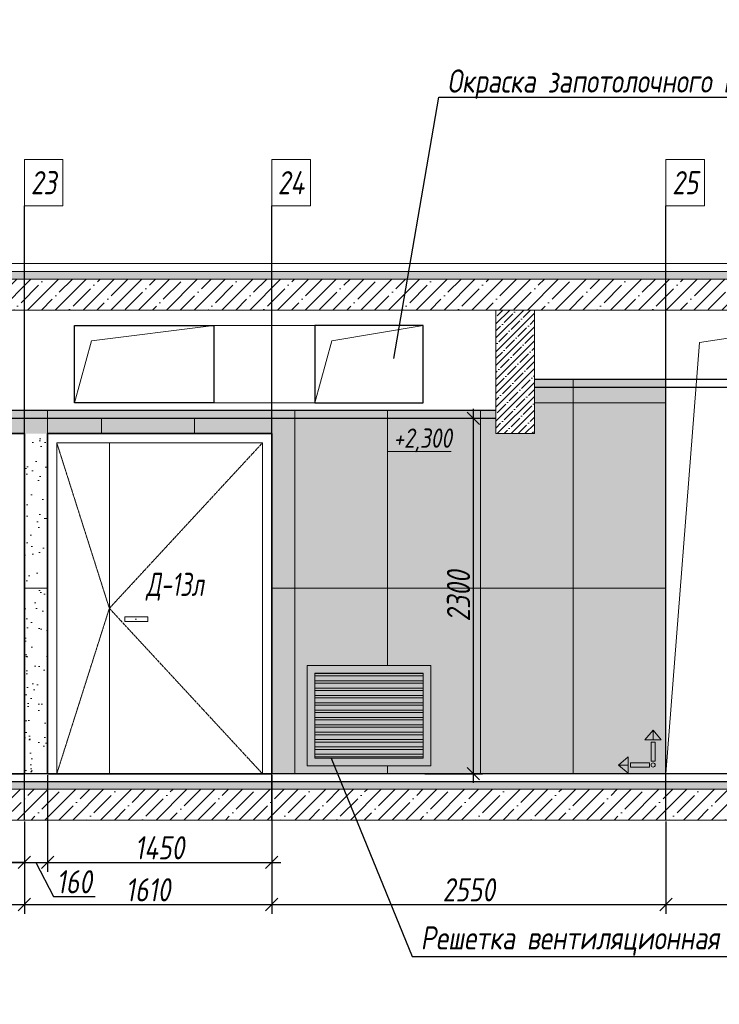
# Model space of a CAD drawing. Header units: millimetres. Extents: x -84210938 to 7466299, y -86687 to 22081.
# Tile 297 of 308: x 214980 to 219506, y 7072 to 13442. Entities that reach past the tile are written whole.
import ezdxf
from ezdxf import colors
from ezdxf.entities.mleader import LeaderData, LeaderLine
from ezdxf.math import Vec2, Vec3

# ---------------------------------------------------------------- set-up
doc = ezdxf.new("R2010")
doc.units = ezdxf.units.MM
for name, pattern in [('( Hidden )', [0.375, 0.25, -0.125]), ('DASHDOT', [25.4, 12.7, -6.35, 0, -6.35]), ('DASHED', [0.75, 0.5, -0.25])]:
    doc.linetypes.add(name, pattern=pattern)
doc.layers.get('Defpoints').update_dxf_attribs({"color": 31})
for name, color, linetype, lineweight in [('A-DETL-GENF', 7, 'Continuous', 5), ('dim_pot', 183, 'Continuous', 9), ('engineering', 20, 'Continuous', 13), ('meb', 26, 'Continuous', 15), ('Двери', 7, 'Continuous', 5), ('Отделка стен', 253, 'Continuous', 0)]:
    doc.layers.add(name, color=color, linetype=linetype, lineweight=lineweight)
for name, color, linetype, lineweight, true_color in [('dim_obm', 7, 'Continuous', 9, 0x005700), ('dim_razv', 7, 'DASHDOT', 9, 0x285228), ('pol', 7, 'Continuous', 15, 0x55666d)]:
    doc.layers.add(name, color=color, linetype=linetype, lineweight=lineweight, true_color=true_color)
doc.styles.add('fl_iso paper', font='isocpeur.ttf', dxfattribs={"width": 0.8, "oblique": 10})
doc.styles.add('In tre', font='isocpeur.ttf', dxfattribs={"width": 0.8, "oblique": 10})
doc.dimstyles.new('In tre 1_50', dxfattribs={"dimtxt": 150, "dimasz": 80, "dimexe": 60, "dimexo": 10, "dimgap": 20, "dimtad": 1, "dimdec": 0, "dimrnd": 5, "dimzin": 0, "dimdsep": 46, "dimtxsty": 'fl_iso paper', "dimblk": 'OBLIQUE', "dimcen": 0, "dimdle": 60, "dimadec": 0, "dimazin": 0, "dimtfac": 1, "dimtdec": 0, "dimtofl": 0, "dimtmove": 1, "dimatfit": 1, "dimfxl": 40, "dimtolj": 1, "dimtzin": 0, "dimarcsym": 1})

# ---------------------------------------------------------------- blocks, each defined once
blk = doc.blocks.new('_Oblique')
at = {"color": 0, "linetype": 'ByBlock', "lineweight": -2}
blk.add_line((-0.5, -0.5), (0.5, 0.5), dxfattribs=at)
blk = doc.blocks.new('*D200')
at = {"layer": 'Defpoints', "color": 0, "linetype": 'ByBlock', "transparency": 16777216}
for p in [(212460.3, 8264), (215010.3, 8264), (215010.3, 7717.8)]:
    blk.add_point(p, dxfattribs=at)
at = {"layer": 'dim_razv', "color": 0, "linetype": 'ByBlock', "lineweight": -2, "transparency": 16777216}
for p, q in [((212460.3, 8254), (212460.3, 7657.8)), ((215010.3, 8254), (215010.3, 7657.8)), ((212400.3, 7717.8), (215070.3, 7717.8))]:
    blk.add_line(p, q, dxfattribs=at)
at = {"layer": 'dim_razv', "color": 0, "linetype": 'ByBlock', "lineweight": -2, "transparency": 16777216, "xscale": 80, "yscale": 80, "zscale": 80, "rotation": 180}
blk.add_blockref('_Oblique', (212460.3, 7717.8), dxfattribs=at)
at = {"layer": 'dim_razv', "color": 0, "linetype": 'ByBlock', "lineweight": -2, "transparency": 16777216, "xscale": 80, "yscale": 80, "zscale": 80}
blk.add_blockref('_Oblique', (215010.3, 7717.8), dxfattribs=at)
at = {"layer": 'dim_razv', "color": 0, "linetype": 'ByBlock', "transparency": 16777216, "insert": (213735.3, 7812.8), "char_height": 150, "attachment_point": 5, "style": 'fl_iso paper'}
blk.add_mtext('\\A1;2550', dxfattribs=at)
blk = doc.blocks.new('*D202')
at = {"layer": 'Defpoints', "color": 0, "linetype": 'ByBlock', "transparency": 16777216}
for p in [(215010.3, 8264), (216610.3, 8264), (216610.3, 7717.8)]:
    blk.add_point(p, dxfattribs=at)
at = {"layer": 'dim_razv', "color": 0, "linetype": 'ByBlock', "lineweight": -2, "transparency": 16777216}
for p, q in [((215010.3, 8254), (215010.3, 7657.8)), ((216610.3, 8254), (216610.3, 7657.8)), ((214950.3, 7717.8), (216670.3, 7717.8))]:
    blk.add_line(p, q, dxfattribs=at)
at = {"layer": 'dim_razv', "color": 0, "linetype": 'ByBlock', "lineweight": -2, "transparency": 16777216, "xscale": 80, "yscale": 80, "zscale": 80, "rotation": 180}
blk.add_blockref('_Oblique', (215010.3, 7717.8), dxfattribs=at)
at = {"layer": 'dim_razv', "color": 0, "linetype": 'ByBlock', "lineweight": -2, "transparency": 16777216, "xscale": 80, "yscale": 80, "zscale": 80}
blk.add_blockref('_Oblique', (216610.3, 7717.8), dxfattribs=at)
at = {"layer": 'dim_razv', "color": 0, "linetype": 'ByBlock', "transparency": 16777216, "insert": (215810.3, 7812.8), "char_height": 150, "attachment_point": 5, "style": 'fl_iso paper'}
blk.add_mtext('\\A1;1610', dxfattribs=at)
blk = doc.blocks.new('*D203')
at = {"layer": 'Defpoints', "color": 0, "linetype": 'ByBlock', "transparency": 16777216}
for p in [(216610.3, 8264), (219160.3, 8264), (219160.3, 7717.8)]:
    blk.add_point(p, dxfattribs=at)
at = {"layer": 'dim_razv', "color": 0, "linetype": 'ByBlock', "lineweight": -2, "transparency": 16777216}
for p, q in [((216610.3, 8254), (216610.3, 7657.8)), ((219160.3, 8254), (219160.3, 7657.8)), ((216550.3, 7717.8), (219220.3, 7717.8))]:
    blk.add_line(p, q, dxfattribs=at)
at = {"layer": 'dim_razv', "color": 0, "linetype": 'ByBlock', "lineweight": -2, "transparency": 16777216, "xscale": 80, "yscale": 80, "zscale": 80, "rotation": 180}
blk.add_blockref('_Oblique', (216610.3, 7717.8), dxfattribs=at)
at = {"layer": 'dim_razv', "color": 0, "linetype": 'ByBlock', "lineweight": -2, "transparency": 16777216, "xscale": 80, "yscale": 80, "zscale": 80}
blk.add_blockref('_Oblique', (219160.3, 7717.8), dxfattribs=at)
at = {"layer": 'dim_razv', "color": 0, "linetype": 'ByBlock', "transparency": 16777216, "insert": (217885.3, 7812.8), "char_height": 150, "attachment_point": 5, "style": 'fl_iso paper'}
blk.add_mtext('\\A1;2550', dxfattribs=at)
blk = doc.blocks.new('*D204')
at = {"layer": 'Defpoints', "color": 0, "linetype": 'ByBlock', "transparency": 16777216}
for p in [(219160.3, 8264), (220760.3, 8264), (220760.3, 7717.8)]:
    blk.add_point(p, dxfattribs=at)
at = {"layer": 'dim_razv', "color": 0, "linetype": 'ByBlock', "lineweight": -2, "transparency": 16777216}
for p, q in [((219160.3, 8254), (219160.3, 7657.8)), ((220760.3, 8254), (220760.3, 7657.8)), ((219100.3, 7717.8), (220820.3, 7717.8))]:
    blk.add_line(p, q, dxfattribs=at)
at = {"layer": 'dim_razv', "color": 0, "linetype": 'ByBlock', "lineweight": -2, "transparency": 16777216, "xscale": 80, "yscale": 80, "zscale": 80, "rotation": 180}
blk.add_blockref('_Oblique', (219160.3, 7717.8), dxfattribs=at)
at = {"layer": 'dim_razv', "color": 0, "linetype": 'ByBlock', "lineweight": -2, "transparency": 16777216, "xscale": 80, "yscale": 80, "zscale": 80}
blk.add_blockref('_Oblique', (220760.3, 7717.8), dxfattribs=at)
at = {"layer": 'dim_razv', "color": 0, "linetype": 'ByBlock', "transparency": 16777216, "insert": (219960.3, 7812.8), "char_height": 150, "attachment_point": 5, "style": 'fl_iso paper'}
blk.add_mtext('\\A1;1610', dxfattribs=at)
blk = doc.blocks.new('*D205')
at = {"layer": 'Defpoints', "color": 0, "linetype": 'ByBlock', "transparency": 16777216}
for p in [(217590.3, 10864), (217590.3, 8564), (217913.6, 8564)]:
    blk.add_point(p, dxfattribs=at)
at = {"layer": 'dim_razv', "color": 0, "linetype": 'ByBlock', "lineweight": -2, "transparency": 16777216}
for p, q in [((217913.6, 10924), (217913.6, 8504)), ((217600.3, 10864), (217973.6, 10864)), ((217600.3, 8564), (217973.6, 8564))]:
    blk.add_line(p, q, dxfattribs=at)
at = {"layer": 'dim_razv', "color": 0, "linetype": 'ByBlock', "lineweight": -2, "transparency": 16777216, "xscale": 80, "yscale": 80, "zscale": 80}
for p, rotation in [((217913.6, 10864), 90), ((217913.6, 8564), 270)]:
    blk.add_blockref('_Oblique', p, dxfattribs=dict(at, rotation=rotation))
at = {"layer": 'dim_razv', "color": 0, "linetype": 'ByBlock', "transparency": 16777216, "insert": (217818.6, 9714), "char_height": 150, "attachment_point": 5, "rotation": 90, "style": 'fl_iso paper'}
blk.add_mtext('\\A1;2300', dxfattribs=at)
blk = doc.blocks.new('*D231')
at = {"layer": 'Defpoints', "color": 0, "linetype": 'ByBlock', "transparency": 16777216}
for p in [(213560.3, 8564), (215010.3, 8264), (215010.3, 7989.8)]:
    blk.add_point(p, dxfattribs=at)
at = {"layer": 'dim_razv', "color": 0, "linetype": 'ByBlock', "lineweight": -2, "transparency": 16777216}
for p, q in [((213560.3, 8554), (213560.3, 7929.8)), ((215010.3, 8254), (215010.3, 7929.8)), ((213500.3, 7989.8), (215070.3, 7989.8))]:
    blk.add_line(p, q, dxfattribs=at)
at = {"layer": 'dim_razv', "color": 0, "linetype": 'ByBlock', "lineweight": -2, "transparency": 16777216, "xscale": 80, "yscale": 80, "zscale": 80, "rotation": 180}
blk.add_blockref('_Oblique', (213560.3, 7989.8), dxfattribs=at)
at = {"layer": 'dim_razv', "color": 0, "linetype": 'ByBlock', "lineweight": -2, "transparency": 16777216, "xscale": 80, "yscale": 80, "zscale": 80}
blk.add_blockref('_Oblique', (215010.3, 7989.8), dxfattribs=at)
at = {"layer": 'dim_razv', "color": 0, "linetype": 'ByBlock', "transparency": 16777216, "insert": (214285.3, 8084.8), "char_height": 150, "attachment_point": 5, "style": 'fl_iso paper'}
blk.add_mtext('\\A1;1450', dxfattribs=at)
blk = doc.blocks.new('*D232')
at = {"layer": 'Defpoints', "color": 0, "linetype": 'ByBlock', "transparency": 16777216}
for p in [(215160.3, 8564), (216610.3, 8564), (216610.3, 7989.8)]:
    blk.add_point(p, dxfattribs=at)
at = {"layer": 'dim_razv', "color": 0, "linetype": 'ByBlock', "lineweight": -2, "transparency": 16777216}
for p, q in [((215160.3, 8554), (215160.3, 7929.8)), ((216610.3, 8554), (216610.3, 7929.8)), ((215100.3, 7989.8), (216670.3, 7989.8))]:
    blk.add_line(p, q, dxfattribs=at)
at = {"layer": 'dim_razv', "color": 0, "linetype": 'ByBlock', "lineweight": -2, "transparency": 16777216, "xscale": 80, "yscale": 80, "zscale": 80, "rotation": 180}
blk.add_blockref('_Oblique', (215160.3, 7989.8), dxfattribs=at)
at = {"layer": 'dim_razv', "color": 0, "linetype": 'ByBlock', "lineweight": -2, "transparency": 16777216, "xscale": 80, "yscale": 80, "zscale": 80}
blk.add_blockref('_Oblique', (216610.3, 7989.8), dxfattribs=at)
at = {"layer": 'dim_razv', "color": 0, "linetype": 'ByBlock', "transparency": 16777216, "insert": (215885.3, 8084.8), "char_height": 150, "attachment_point": 5, "style": 'fl_iso paper'}
blk.add_mtext('\\A1;1450', dxfattribs=at)
blk = doc.blocks.new('1')
at = {"layer": 'pol', "linetype": 'ByBlock'}
h = blk.add_hatch(color=1, dxfattribs=at)
h.paths.add_polyline_path([(35776.4, 73135.4), (35803.1, 73135.4), (35803.1, 73259), (35776.4, 73259)])
h.paths.add_polyline_path([(35789.8, 73274.6), (35843.2, 73274.6), (35789.8, 73338.2)])
h.paths.add_polyline_path([(35789.8, 73274.6), (35736.3, 73274.6), (35789.8, 73338.2)])
edge = h.paths.add_edge_path()
edge.add_arc((35789.8, 73110.5), 13.4, 0, 360)
h = blk.add_hatch(color=1, dxfattribs=at)
h.paths.add_polyline_path([(35813.3, 73097.1), (35813.3, 73123.9), (35936.9, 73123.9), (35936.9, 73097.1)])
h.paths.add_polyline_path([(35952.5, 73110.5), (35952.5, 73164), (36016.1, 73110.5)])
h.paths.add_polyline_path([(35952.5, 73110.5), (35952.5, 73057), (36016.1, 73110.5)])
at = {"layer": 'pol', "color": 1, "linetype": 'ByBlock'}
for points in [[(35789.8, 73274.6), (35736.3, 73274.6), (35789.8, 73338.2), (35789.8, 73274.6)], [(35789.8, 73274.6), (35843.2, 73274.6), (35789.8, 73338.2), (35789.8, 73274.6)], [(35952.5, 73110.5), (35952.5, 73164), (36016.1, 73110.5), (35952.5, 73110.5)], [(35952.5, 73110.5), (35952.5, 73057), (36016.1, 73110.5), (35952.5, 73110.5)]]:
    blk.add_lwpolyline(points, dxfattribs=at)
for points in [[(35776.4, 73135.4), (35803.1, 73135.4), (35803.1, 73259), (35776.4, 73259)], [(35813.3, 73097.1), (35813.3, 73123.9), (35936.9, 73123.9), (35936.9, 73097.1)]]:
    blk.add_lwpolyline(points, close=True, dxfattribs=at)
blk.add_circle((35789.8, 73110.5), 13.4, dxfattribs=at)
blk = doc.blocks.new('*D755')
at = {"layer": 'Defpoints', "color": 0, "linetype": 'ByBlock', "transparency": 16777216}
for p in [(215160.3, 8564), (215010.3, 8264), (215160.3, 7989.8)]:
    blk.add_point(p, dxfattribs=at)
at = {"layer": 'dim_razv', "color": 0, "linetype": 'ByBlock', "lineweight": -2, "transparency": 16777216}
for p, q in [((215160.3, 8554), (215160.3, 7929.8)), ((215010.3, 8254), (215010.3, 7929.8)), ((215010.3, 7989.8), (214930.3, 7989.8)), ((215010.3, 7989.8), (215160.3, 7989.8)), ((215085.3, 7989.8), (215197.9, 7769.8)), ((215160.3, 7989.8), (215240.3, 7989.8)), ((215197.9, 7769.8), (215468.4, 7769.8))]:
    blk.add_line(p, q, dxfattribs=at)
at = {"layer": 'dim_razv', "color": 0, "linetype": 'ByBlock', "lineweight": -2, "transparency": 16777216, "xscale": 80, "yscale": 80, "zscale": 80}
blk.add_blockref('_Oblique', (215010.3, 7989.8), dxfattribs=at)
at = {"layer": 'dim_razv', "color": 0, "linetype": 'ByBlock', "lineweight": -2, "transparency": 16777216, "xscale": 80, "yscale": 80, "zscale": 80, "rotation": 180}
blk.add_blockref('_Oblique', (215160.3, 7989.8), dxfattribs=at)
at = {"layer": 'dim_razv', "color": 0, "linetype": 'ByBlock', "transparency": 16777216, "insert": (215333.2, 7864.8), "char_height": 150, "attachment_point": 5, "style": 'fl_iso paper'}
blk.add_mtext('\\A1;160', dxfattribs=at)

msp = doc.modelspace()

# ---------------------------------------------------------------- hatches: boundary and pattern name
at = {"layer": 'A-DETL-GENF'}
h = msp.add_hatch(dxfattribs=at)
h.set_pattern_fill('ANSI35', color=256, scale=10, style=0)
h.set_pattern_definition([(45, (91577.51, 722.8), (-44.90128, 44.90128), []), (45, (91622.41, 722.8), (-44.90128, 44.90128), [79.375, -15.875, 0, -15.875])])
h.paths.add_polyline_path([(221590.7, 8464), (221590.7, 8514), (211651.7, 8514), (211651.7, 8464)])
h.paths.add_polyline_path([(221590.7, 11764), (221590.7, 11814), (211651.7, 11814), (211651.7, 11764)])
h = msp.add_hatch(dxfattribs=at)
h.set_pattern_fill('ANSI35', color=256, scale=20, style=0)
h.set_pattern_definition([(45, (91577.51, 722.8), (-89.80256, 89.80256), []), (45, (91667.31, 722.8), (-89.80256, 89.80256), [158.75, -31.75, 0, -31.75])])
h.paths.add_polyline_path([(221640.7, 11564), (221640.7, 11764), (211601.7, 11764), (211601.7, 11564)])
h.paths.add_polyline_path([(211601.7, 8464), (211601.7, 8264), (221640.7, 8264), (221640.7, 8464)])
h = msp.add_hatch(dxfattribs=at)
h.set_pattern_fill('ANSI35', color=256, scale=10, style=0)
h.set_pattern_definition([(45, (64854.245, 13356.9), (-44.90128, 44.90128), []), (45, (64899.146, 13356.9), (-44.90128, 44.90128), [79.375, -15.875, 0, -15.875])])
h.paths.add_polyline_path([(218060.3, 11564), (218310.3, 11564), (218310.3, 10764), (218060.3, 10764)])
at = {"layer": 'dim_obm'}
msp.add_hatch(color=256, dxfattribs=at).paths.add_polyline_path([(217428.3, 10796), (217360.3, 10864), (217292.2, 10796), (217303.8, 10784.4), (217360.3, 10840.9), (217416.8, 10784.4)], flags=0)
at = {"layer": 'dim_razv', "true_color": 0xeceae4, "transparency": 33554687}
h = msp.add_hatch(dxfattribs=at)
h.set_pattern_fill('AR-SAND', color=254, scale=3, angle=315)
h.set_pattern_definition([(352.5, (50, 0), (100.426047, 107.214405), [0, -115.824, 0, -129.54, 0, -123.825]), (322.5, (50, 0), (247.41986, 56.70328), [0, -62.484, 0, -104.394, 0, -40.005]), (282.5, (-16.27, 66.27), (168.09969, -167.48995), [0, -38.1, 0, -137.16, 0, -179.07]), (272.5, (-16.27, 66.27), (209.26523, -114.68433), [0, -19.05, 0, -89.916, 0, -102.87])])
h.paths.add_polyline_path([(211601.7, 8564), (211601.7, 9930.8), (211426.7, 9974.5), (211776.7, 10062), (211601.7, 10105.8), (211601.7, 11114), (213310.3, 11114), (213310.3, 10764), (213560.3, 10764), (213560.3, 8564)])
h.paths.add_polyline_path([(213560.3, 10764), (213560.3, 10914), (218060.3, 10914), (218060.3, 10764), (218310.3, 10764), (218310.3, 11114), (219160.3, 11114), (219160.3, 8564), (216610.3, 8564), (216610.3, 10764)])
h.paths.add_polyline_path([(216840.3, 8614), (217640.3, 8614), (217640.3, 9264), (216840.3, 9264)], flags=16)
h.paths.add_polyline_path([(220760.3, 8564), (220760.3, 11114), (221640.7, 11114), (221640.7, 10105.8), (221815.7, 10062), (221465.7, 9974.5), (221640.7, 9930.8), (221640.7, 8564)])
h = msp.add_hatch(dxfattribs=at)
h.set_pattern_fill('AR-SAND', color=254, scale=3, angle=315)
h.paths.add_polyline_path([(215160.3, 10764), (215010.3, 10764), (215010.3, 8564), (215160.3, 8564)])
at = {"layer": 'dim_razv', "true_color": 0xcccccc}
h = msp.add_hatch(dxfattribs=at)
h.set_pattern_fill('AR-SAND', color=254, scale=3, angle=315)
h.set_pattern_definition([(352.5, (95234.01, -2574.63), (100.42605, 107.2144), [0, -115.824, 0, -129.54, 0, -123.825]), (322.5, (95234, -2574.63), (247.41986, 56.70328), [0, -62.484, 0, -104.394, 0, -40.005]), (282.5, (95167.73, -2508.36), (168.0997, -167.48995), [0, -38.1, 0, -137.16, 0, -179.07]), (272.5, (95167.73, -2508.36), (209.26523, -114.68433), [0, -19.05, 0, -89.916, 0, -102.87])])
h.paths.add_polyline_path([(215659.5, 9579), (215809.5, 9579), (215809.5, 9549), (215659.5, 9549)])
at = {"layer": 'dim_razv', "true_color": 0xdad6cb, "transparency": 33554687}
h = msp.add_hatch(color=254, dxfattribs=at)
h.dxf.hatch_style = 1
h.paths.add_polyline_path([(216840.3, 8614), (217640.3, 8614), (217640.3, 9264), (216840.3, 9264)])
at = {"layer": 'meb', "lineweight": 13, "transparency": 33554687}
h = msp.add_hatch(dxfattribs=at)
h.set_pattern_fill('ANSI32', color=256, scale=5, angle=135)
h.set_pattern_definition([(180, (-16171.82, 11864.37), (-4e-15, -47.625), []), (180, (-16187.697, 11880.247), (-4e-15, -47.625), [])])
h.paths.add_polyline_path([(216890.3, 8664), (217590.3, 8664), (217590.3, 9214), (216890.3, 9214)])

# ---------------------------------------------------------------- linework, layer by layer
at = {"lineweight": 30}
for points in [[(215010.3, 8264), (215010.3, 12237.6)], [(216610.3, 8264), (216610.3, 12237.6)], [(219160.3, 8264), (219160.3, 12237.6)], [(221640.7, 11114), (218310.3, 11114)], [(218310.3, 11064), (221640.7, 11064)], [(218060.3, 10914), (213560.3, 10914)], [(213560.3, 10864), (218060.3, 10864)], [(221640.7, 8564), (212460.3, 8564)], [(212460.3, 8514), (221640.7, 8514)]]:
    msp.add_lwpolyline(points, dxfattribs=at)
at = {"lineweight": 13}
for points in [[(221640.7, 11864), (211601.7, 11864), (211601.7, 11814), (221640.7, 11814)], [(221640.7, 11764), (211601.7, 11764), (211601.7, 11814), (221640.7, 11814)], [(221640.7, 11764), (211601.7, 11764), (211601.7, 11564), (221640.7, 11564)], [(219160.3, 8564), (219378.2, 11353.4), (220760.3, 11564)], [(215560.3, 10704), (215560.3, 8564)], [(221640.7, 8464), (211601.7, 8464), (211601.7, 8514), (212260.3, 8514)], [(212460.3, 8514), (221640.7, 8514)], [(221640.7, 8464), (211601.7, 8464), (211601.7, 8264), (221640.7, 8264)]]:
    msp.add_lwpolyline(points, dxfattribs=at)
for points in [[(218310.3, 10764), (218060.3, 10764), (218060.3, 11564), (218310.3, 11564)], [(218060.3, 11564), (218310.3, 11564), (218310.3, 10764), (218060.3, 10764)], [(215220.3, 10704), (216550.3, 10704), (216550.3, 8564), (215220.3, 8564)], [(215659.5, 9579), (215809.5, 9579), (215809.5, 9549), (215659.5, 9549)], [(216840.3, 8614), (217640.3, 8614), (217640.3, 9264), (216840.3, 9264)], [(216890.3, 8664), (217590.3, 8664), (217590.3, 9214), (216890.3, 9214)]]:
    msp.add_lwpolyline(points, close=True, dxfattribs=at)
at = {"lineweight": 35}
for points in [[(215010.3, 10764), (213560.3, 10764), (213560.3, 8564), (215010.3, 8564)], [(215160.3, 10764), (216610.3, 10764), (216610.3, 8564), (215160.3, 8564)]]:
    msp.add_lwpolyline(points, close=True, dxfattribs=at)
at = {"linetype": '( Hidden )', "lineweight": 13, "ltscale": 10}
for points in [[(215220.3, 10704), (215560.3, 9634), (215220.3, 8564)], [(216550.3, 10704), (215560.3, 9634), (216550.3, 8564)]]:
    msp.add_lwpolyline(points, dxfattribs=at)
at = {"color": 8, "linetype": 'DASHED', "lineweight": 0, "ltscale": 300}
msp.add_lwpolyline([(216840.3, 8614), (216840.3, 9264), (217640.3, 9264), (217640.3, 8614)], close=True, dxfattribs=at)
at = {"layer": 'dim_obm'}
msp.add_lwpolyline([(217360.3, 10864), (217360.3, 10784), (217360.3, 10648.5), (217771.2, 10648.5)], dxfattribs=at)
at = {"layer": 'dim_pot', "color": 10, "lineweight": 0}
for points in [[(215010.3, 12537.6), (215260.3, 12537.6), (215260.3, 12237.6), (215010.3, 12237.6)], [(216610.3, 12537.6), (216860.3, 12537.6), (216860.3, 12237.6), (216610.3, 12237.6)], [(219160.3, 12537.6), (219410.3, 12537.6), (219410.3, 12237.6), (219160.3, 12237.6)]]:
    msp.add_lwpolyline(points, close=True, dxfattribs=at)
at = {"layer": 'engineering', "color": 3, "lineweight": 30, "true_color": 0x00f000}
for points in [[(215335.3, 11464), (216235.3, 11464), (216235.3, 10964), (215335.3, 10964)], [(216890.3, 10964), (217590.3, 10964), (217590.3, 11464), (216890.3, 11464)]]:
    msp.add_lwpolyline(points, close=True, dxfattribs=at)
at = {"layer": 'engineering', "color": 3, "lineweight": 0, "true_color": 0x00f000}
for points in [[(215335.3, 10964), (215443.8, 11364.6), (216235.3, 11464)], [(216235.3, 11464), (216890.3, 11464)], [(216890.3, 10964), (216998.8, 11364.6), (217590.3, 11464)], [(216235.3, 10964), (216890.3, 10964)]]:
    msp.add_lwpolyline(points, dxfattribs=at)
at = {"layer": 'Отделка стен', "transparency": 33554687}
for points in [[(218310.3, 10964), (218560.3, 10964), (218560.3, 11114), (218310.3, 11114)], [(218060.3, 10914), (217960.3, 10914), (217960.3, 9764), (218560.3, 9764), (218560.3, 10964), (218310.3, 10964)], [(216460.3, 10914), (216760.3, 10914), (216760.3, 10914)], [(216760.3, 10914), (216760.3, 10914), (217360.3, 10914), (217360.3, 10914)], [(217360.3, 9264), (217360.3, 10914), (216760.3, 10914), (216760.3, 9764), (217360.3, 9764)], [(217360.3, 10914), (217360.3, 10914), (217960.3, 10914), (217960.3, 10914)], [(217360.3, 9764), (217960.3, 9764), (217960.3, 10914), (217360.3, 10914), (217360.3, 9264)], [(217960.3, 10914), (217960.3, 10914), (218060.3, 10914)], [(215510.3, 10864), (215510.3, 10764)], [(216110.3, 10864), (216110.3, 10764)], [(216840.3, 9764), (216760.3, 9764), (216760.3, 8564), (217360.3, 8564), (217360.3, 8614)], [(217360.3, 8614), (217360.3, 8564), (217960.3, 8564), (217960.3, 9764), (217640.3, 9764)]]:
    msp.add_lwpolyline(points, dxfattribs=at)
for points in [[(218560.3, 11114), (218560.3, 10964), (219160.3, 10964), (219160.3, 11114)], [(218560.3, 10964), (218560.3, 9764), (219160.3, 9764), (219160.3, 10964)], [(215010.3, 10914), (215010.3, 9764), (215160.3, 9764), (215160.3, 10914)], [(216610.3, 10914), (216610.3, 9764), (216760.3, 9764), (216760.3, 10914)], [(216610.3, 9764), (216610.3, 8564), (216760.3, 8564), (216760.3, 9764)], [(217960.3, 9764), (217960.3, 8564), (218560.3, 8564), (218560.3, 9764)], [(218560.3, 9764), (218560.3, 8564), (219160.3, 8564), (219160.3, 9764)]]:
    msp.add_lwpolyline(points, close=True, dxfattribs=at)

# ---------------------------------------------------------------- block references
at = {"linetype": 'ByBlock', "xscale": -0.9938708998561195, "yscale": 0.9938708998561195, "zscale": 0.9938708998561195}
msp.add_blockref('1', (254647.8, -64042.3), dxfattribs=at)

# ---------------------------------------------------------------- texts
at = {"layer": 'dim_obm', "insert": (217398.7, 10797.7), "char_height": 125, "attachment_point": 1, "line_spacing_factor": 0.666667, "style": 'fl_iso paper'}
msp.add_mtext('+2,300', dxfattribs=at)
at = {"layer": 'dim_pot', "color": 10, "lineweight": 0, "char_height": 150, "attachment_point": 5, "style": 'fl_iso paper'}
for s, insert in [('23', (215135.3, 12387.6)), ('24', (216735.3, 12387.6)), ('25', (219285.3, 12387.6))]:
    msp.add_mtext_dynamic_manual_height_columns(s, width=190.261, gutter_width=1350, heights=[0], dxfattribs=dict(at, insert=insert))
at = {"layer": 'Двери', "lineweight": 0, "insert": (215984.6, 9773.4), "char_height": 150, "attachment_point": 5, "style": 'fl_iso paper'}
msp.add_mtext_dynamic_manual_height_columns('{\\W0.7;Д-13л}', width=190.261, gutter_width=1350, heights=[0], dxfattribs=at)

# ---------------------------------------------------------------- dimensions: what is measured, and where the dimension line sits
at = {"layer": 'dim_razv', "linetype": 'ByBlock'}
dim = msp.add_linear_dim(base=(217913.6, 8564), p1=(217590.3, 10864), p2=(217590.3, 8564), angle=90, dimstyle='In tre 1_50', dxfattribs=at)
dim.commit()
dim.dimension.update_dxf_attribs({"geometry": '*D205', "text_midpoint": (217818.6, 9714)})
for base, p1, p2, picture, middle in [((215010.3, 7989.8), (213560.3, 8564), (215010.3, 8264), '*D231', (214285.3, 8084.8)), ((216610.3, 7989.8), (215160.3, 8564), (216610.3, 8564), '*D232', (215885.3, 8084.8)), ((215010.3, 7717.8), (212460.3, 8264), (215010.3, 8264), '*D200', (213735.3, 7812.8)), ((219160.3, 7717.8), (216610.3, 8264), (219160.3, 8264), '*D203', (217885.3, 7812.8))]:
    dim = msp.add_linear_dim(base=base, p1=p1, p2=p2, dimstyle='In tre 1_50', dxfattribs=at)
    dim.commit()
    dim.dimension.update_dxf_attribs({"geometry": picture, "text_midpoint": middle})
dim = msp.add_linear_dim(base=(215160.3, 7989.8), p1=(215010.3, 8264), p2=(215160.3, 8564), text='160', dimstyle='In tre 1_50', dxfattribs=at)
dim.commit()
dim.dimension.update_dxf_attribs({"geometry": '*D755', "text_midpoint": (215217.9, 7769.8), "dimtype": 160})
for base, p1, p2, picture, middle in [((216610.3, 7717.8), (215010.3, 8264), (216610.3, 8264), '*D202', (215810.3, 7812.8)), ((220760.3, 7717.8), (219160.3, 8264), (220760.3, 8264), '*D204', (219960.3, 7812.8))]:
    dim = msp.add_linear_dim(base=base, p1=p1, p2=p2, text='1610', dimstyle='In tre 1_50', dxfattribs=at)
    dim.commit()
    dim.dimension.update_dxf_attribs({"geometry": picture, "text_midpoint": middle})

# ---------------------------------------------------------------- leaders
at = {"layer": 'dim_razv', "color": 0, "linetype": 'ByBlock'}
ml = msp.add_multileader_mtext('Standard', dxfattribs=at)
ml.set_content('Отделка дверного полотна и стены над дверным проемом в один цвет,\\Pотделка над дверью - дверным добором', style='In tre')
ml.set_leader_properties()
ml.build(insert=Vec2(0, 0))
ml.multileader.update_dxf_attribs({"text_left_attachment_type": 6, "text_right_attachment_type": 6, "dogleg_length": 1, "arrow_head_size": 0, "scale": 50})
ctx = ml.context
ctx.base_point, ctx.scale, ctx.char_height, ctx.arrow_head_size, ctx.landing_gap_size, ctx.plane_origin = Vec3(186022.2, 13244.7), 50, 150, 0, 4.5, Vec3(191689.1, 10903.5)
ctx.left_attachment, ctx.right_attachment = 6, 6
notes = []
notes.append((ctx, [(1, (1, 1, 0), (185972.2, 13244.7), (1, 0), 50, [(1, [(185476.7, 10937.7)], 0, [])])]))
ctx.mtext.insert, ctx.mtext.width, ctx.mtext.defined_height, ctx.mtext.flow_direction = Vec3(186026.7, 13439.7), 3092.716, 696.6, 5
ml = msp.add_multileader_mtext('Standard', dxfattribs=at)
ml.set_content('Плитка керамогранитная, настенная, размер плитки 600х1200мм, расположить вертикально', style='In tre')
ml.set_leader_properties()
ml.build(insert=Vec2(0, 0))
ml.multileader.update_dxf_attribs({"text_left_attachment_type": 6, "text_right_attachment_type": 6, "dogleg_length": 1, "arrow_head_size": 0, "scale": 50})
ctx = ml.context
ctx.base_point, ctx.scale, ctx.char_height, ctx.arrow_head_size, ctx.landing_gap_size, ctx.plane_origin = Vec3(172602.6, 13201.1), 50, 150, 0, 4.5, Vec3(174616.7, 12398)
ctx.left_attachment, ctx.right_attachment = 6, 6
notes.append((ctx, [(1, (1, 1, 0), (172552.6, 13201.1), (1, 0), 50, [(1, [(171985.4, 10824.6)], 0, [])])]))
ctx.mtext.insert, ctx.mtext.width, ctx.mtext.defined_height, ctx.mtext.flow_direction = Vec3(172607.1, 13396.1), 3060.297, 696.6, 5
ml = msp.add_multileader_mtext('Standard', dxfattribs=at)
ml.set_content('Цифры номера квартиры (аппартаментов), цвет металлический светлый, \\Pвысота номера - 130*мм', style='In tre')
ml.set_leader_properties()
ml.build(insert=Vec2(0, 0))
ml.multileader.update_dxf_attribs({"text_left_attachment_type": 6, "text_right_attachment_type": 6, "dogleg_length": 1, "arrow_head_size": 0, "scale": 50})
ctx = ml.context
ctx.base_point, ctx.scale, ctx.char_height, ctx.arrow_head_size, ctx.landing_gap_size, ctx.plane_origin = Vec3(181329.3, 13204.5), 50, 150, 0, 4.5, Vec3(191231.8, 11137.7)
ctx.left_attachment, ctx.right_attachment = 6, 6
notes.append((ctx, [(0, (1, 1, 0), (184750.6, 13204.5), (-1, 0), 50, [(1, [(185048.4, 10969.2)], 0, [])])]))
ctx.mtext.insert, ctx.mtext.width, ctx.mtext.defined_height, ctx.mtext.flow_direction = Vec3(181333.8, 13399.5), 3469.079, 696.6, 5
ml = msp.add_multileader_mtext('Standard', dxfattribs=at)
ml.set_content('Потолок подвесной, реечный\\Pрейка 50х50 белого цвета, шаг рейки 120-125мм', style='In tre')
ml.set_leader_properties()
ml.build(insert=Vec2(0, 0))
ml.multileader.update_dxf_attribs({"text_left_attachment_type": 6, "text_right_attachment_type": 6, "dogleg_length": 1, "arrow_head_size": 0, "scale": 50})
ctx = ml.context
ctx.base_point, ctx.scale, ctx.char_height, ctx.arrow_head_size, ctx.landing_gap_size, ctx.plane_origin = Vec3(210834.7, 13098.8), 50, 150, 0, 4.5, Vec3(220470.5, 11304.3)
ctx.left_attachment, ctx.right_attachment = 6, 6
notes.append((ctx, [(0, (1, 1, 0), (213086.6, 13098.8), (-1, 0), 50, [(0, [(214358.1, 10864), (213006.1, 11114)], 0, [])])]))
ctx.mtext.insert, ctx.mtext.width, ctx.mtext.defined_height, ctx.mtext.flow_direction = Vec3(210839.2, 13293.8), 2509.515, 696.6, 5
ml = msp.add_multileader_mtext('Standard', dxfattribs=at)
ml.set_content('Потолок подвесной, реечный\\Pрейка 50х50 белого цвета, шаг рейки 120-125мм', style='In tre')
ml.set_leader_properties()
ml.build(insert=Vec2(0, 0))
ml.multileader.update_dxf_attribs({"text_left_attachment_type": 6, "text_right_attachment_type": 6, "dogleg_length": 1, "arrow_head_size": 0, "scale": 50})
ctx = ml.context
ctx.base_point, ctx.scale, ctx.char_height, ctx.arrow_head_size, ctx.landing_gap_size, ctx.plane_origin = Vec3(167536.3, 12932.2), 50, 150, 0, 4.5, Vec3(176183.4, 11137.7)
ctx.left_attachment, ctx.right_attachment = 6, 6
notes.append((ctx, [(0, (1, 1, 0), (169788.2, 12932.2), (-1, 0), 50, [(1, [(169971, 11114)], 0, [])])]))
ctx.mtext.insert, ctx.mtext.width, ctx.mtext.defined_height, ctx.mtext.flow_direction = Vec3(167540.8, 13127.2), 2509.515, 696.6, 5
ml = msp.add_multileader_mtext('Standard', dxfattribs=at)
ml.set_content('Потолок подвесной, реечный\\Pрейка 50х50 белого цвета, шаг рейки 120-125мм', style='In tre')
ml.set_leader_properties()
ml.build(insert=Vec2(0, 0))
ml.multileader.update_dxf_attribs({"text_left_attachment_type": 6, "text_right_attachment_type": 6, "dogleg_length": 1, "arrow_head_size": 0, "scale": 50})
ctx = ml.context
ctx.base_point, ctx.scale, ctx.char_height, ctx.arrow_head_size, ctx.landing_gap_size, ctx.plane_origin = Vec3(193472.7, 12932.2), 50, 150, 0, 4.5, Vec3(202119.8, 11137.7)
ctx.left_attachment, ctx.right_attachment = 6, 6
notes.append((ctx, [(0, (1, 1, 0), (195724.5, 12932.2), (-1, 0), 50, [(1, [(195907.4, 11114)], 0, [])])]))
ctx.mtext.insert, ctx.mtext.width, ctx.mtext.defined_height, ctx.mtext.flow_direction = Vec3(193477.2, 13127.2), 2509.515, 696.6, 5
ml = msp.add_multileader_mtext('Standard', dxfattribs=at)
ml.set_content('Окраска запотолочного пространства в белый цвет RAL9016', style='In tre')
ml.set_leader_properties()
ml.build(insert=Vec2(0, 0))
ml.multileader.update_dxf_attribs({"text_left_attachment_type": 6, "text_right_attachment_type": 6, "dogleg_length": 1, "arrow_head_size": 0, "scale": 50})
ctx = ml.context
ctx.base_point, ctx.scale, ctx.char_height, ctx.arrow_head_size, ctx.landing_gap_size, ctx.plane_origin = Vec3(217741.7, 12940.3), 50, 150, 0, 4.5, Vec3(222526.2, 9249.7)
ctx.left_attachment, ctx.right_attachment = 6, 6
notes.append((ctx, [(0, (1, 1, 0), (217691.7, 12940.3), (1, 0), 50, [(0, [(217401.3, 11250.4)], 0, [])])]))
ctx.mtext.insert, ctx.mtext.width, ctx.mtext.flow_direction = Vec3(217746.2, 13120.3), 3148.852, 5
ml = msp.add_multileader_mtext('Standard', dxfattribs=at)
ml.set_content('Решетка вентиляционная декоративная 850х400 в цвет стен', style='In tre')
ml.set_leader_properties()
ml.build(insert=Vec2(0, 0))
ml.multileader.update_dxf_attribs({"text_left_attachment_type": 6, "text_right_attachment_type": 6, "dogleg_length": 1, "arrow_head_size": 0, "scale": 50})
ctx = ml.context
ctx.base_point, ctx.scale, ctx.char_height, ctx.arrow_head_size, ctx.landing_gap_size, ctx.plane_origin = Vec3(160385.8, 12847.8), 50, 150, 0, 4.5, Vec3(169956.1, 10760)
ctx.left_attachment, ctx.right_attachment = 6, 6
notes.append((ctx, [(0, (1, 1, 0), (163293.1, 12847.8), (-1, 0), 50, [(1, [(163651, 11517.5)], 0, [])])]))
ctx.mtext.insert, ctx.mtext.width, ctx.mtext.defined_height, ctx.mtext.flow_direction = Vec3(160390.3, 13042.8), 2996.732, 696.6, 5
ml = msp.add_multileader_mtext('Standard', dxfattribs=at)
ml.set_content('Окраска запотолочного пространства в белый цвет RAL9016', style='In tre')
ml.set_leader_properties()
ml.build(insert=Vec2(0, 0))
ml.multileader.update_dxf_attribs({"text_left_attachment_type": 6, "text_right_attachment_type": 6, "dogleg_length": 1, "arrow_head_size": 0, "scale": 50})
ctx = ml.context
ctx.base_point, ctx.scale, ctx.char_height, ctx.arrow_head_size, ctx.landing_gap_size, ctx.plane_origin = Vec3(197718.8, 12670.9), 50, 150, 0, 4.5, Vec3(202653.4, 9153.1)
ctx.left_attachment, ctx.right_attachment = 6, 6
notes.append((ctx, [(0, (1, 1, 0), (197668.8, 12670.9), (1, 0), 50, [(0, [(197378.5, 11376.2)], 0, [])])]))
ctx.mtext.insert, ctx.mtext.width, ctx.mtext.flow_direction = Vec3(197723.3, 12850.9), 3148.852, 5
ml = msp.add_multileader_mtext('Standard', dxfattribs=at)
ml.set_content('Розетка для уборочного инвентаря, \\Pв цвет стен', style='In tre')
ml.set_leader_properties()
ml.build(insert=Vec2(0, 0))
ml.multileader.update_dxf_attribs({"text_left_attachment_type": 6, "text_right_attachment_type": 6, "dogleg_length": 1, "arrow_head_size": 0, "scale": 50})
ctx = ml.context
ctx.base_point, ctx.scale, ctx.char_height, ctx.arrow_head_size, ctx.landing_gap_size, ctx.plane_origin = Vec3(193855, 7339.3), 50, 150, 0, 4.5, Vec3(191349.5, 7218.9)
ctx.left_attachment, ctx.right_attachment = 6, 6
notes.append((ctx, [(1, (1, 1, 0), (193805, 7339.3), (1, 0), 50, [(1, [(192986, 8814)], 0, [])])]))
ctx.mtext.insert, ctx.mtext.width, ctx.mtext.defined_height, ctx.mtext.flow_direction = Vec3(193859.5, 7519.3), 3060.297, 696.6, 5
ml = msp.add_multileader_mtext('Standard', dxfattribs=at)
ml.set_content('Зеркало на стене, выполнить в один уровень с отделкой стен', style='In tre')
ml.set_leader_properties()
ml.build(insert=Vec2(0, 0))
ml.multileader.update_dxf_attribs({"text_left_attachment_type": 6, "text_right_attachment_type": 6, "dogleg_length": 1, "arrow_head_size": 0, "scale": 50})
ctx = ml.context
ctx.base_point, ctx.scale, ctx.char_height, ctx.arrow_head_size, ctx.landing_gap_size, ctx.plane_origin = Vec3(159178.8, 7381.7), 50, 150, 0, 4.5, Vec3(168730.8, 5587.2)
ctx.left_attachment, ctx.right_attachment = 6, 6
notes.append((ctx, [(0, (1, 1, 0), (162071.4, 7381.7), (-1, 0), 20, [(1, [(163189.1, 8664)], 0, [])])]))
ctx.mtext.insert, ctx.mtext.width, ctx.mtext.defined_height, ctx.mtext.flow_direction = Vec3(159183.3, 7576.7), 3043.138, 696.6, 5
ml = msp.add_multileader_mtext('Standard', dxfattribs=at)
ml.set_content('Решетка вентиляционная декоративная 700х550 в цвет стен', style='In tre')
ml.set_leader_properties()
ml.build(insert=Vec2(0, 0))
ml.multileader.update_dxf_attribs({"text_left_attachment_type": 6, "text_right_attachment_type": 6, "dogleg_length": 1, "arrow_head_size": 0, "scale": 50})
ctx = ml.context
ctx.base_point, ctx.scale, ctx.char_height, ctx.arrow_head_size, ctx.landing_gap_size, ctx.plane_origin = Vec3(169534.2, 7381.7), 50, 150, 0, 4.5, Vec3(178397.5, 5587.2)
ctx.left_attachment, ctx.right_attachment = 6, 6
notes.append((ctx, [(0, (1, 1, 0), (172429.5, 7381.7), (-1, 0), 50, [(1, [(172835.9, 8664)], 0, [])])]))
ctx.mtext.insert, ctx.mtext.width, ctx.mtext.defined_height, ctx.mtext.flow_direction = Vec3(169538.7, 7576.7), 3043.138, 696.6, 5
ml = msp.add_multileader_mtext('Standard', dxfattribs=at)
ml.set_content('Шкаф пожарный встроенный', style='In tre')
ml.set_leader_properties()
ml.build(insert=Vec2(0, 0))
ml.multileader.update_dxf_attribs({"text_left_attachment_type": 6, "text_right_attachment_type": 6, "dogleg_length": 1, "arrow_head_size": 0, "scale": 50})
ctx = ml.context
ctx.base_point, ctx.scale, ctx.char_height, ctx.arrow_head_size, ctx.landing_gap_size, ctx.plane_origin = Vec3(188764, 7381.7), 50, 150, 0, 4.5, Vec3(197411.1, 5587.2)
ctx.left_attachment, ctx.right_attachment = 6, 6
notes.append((ctx, [(1, (1, 1, 0), (188714, 7381.7), (1, 0), 50, [(1, [(187619.5, 8664)], 0, [])])]))
ctx.mtext.insert, ctx.mtext.width, ctx.mtext.defined_height, ctx.mtext.flow_direction = Vec3(188768.5, 7576.7), 2509.515, 696.6, 5
ml = msp.add_multileader_mtext('Standard', dxfattribs=at)
ml.set_content('Шкаф пожарный встроенный', style='In tre')
ml.set_leader_properties()
ml.build(insert=Vec2(0, 0))
ml.multileader.update_dxf_attribs({"text_left_attachment_type": 6, "text_right_attachment_type": 6, "dogleg_length": 1, "arrow_head_size": 0, "scale": 50})
ctx = ml.context
ctx.base_point, ctx.scale, ctx.char_height, ctx.arrow_head_size, ctx.landing_gap_size, ctx.plane_origin = Vec3(201557.5, 7381.7), 50, 150, 0, 4.5, Vec3(210204.7, 5587.2)
ctx.left_attachment, ctx.right_attachment = 6, 6
notes.append((ctx, [(1, (1, 1, 0), (201507.5, 7381.7), (1, 0), 50, [(1, [(200413, 8664)], 0, [])])]))
ctx.mtext.insert, ctx.mtext.width, ctx.mtext.defined_height, ctx.mtext.flow_direction = Vec3(201562, 7576.7), 2509.515, 696.6, 5
ml = msp.add_multileader_mtext('Standard', dxfattribs=at)
ml.set_content('Решетка вентиляционная декоративная 700х550 в цвет стен', style='In tre')
ml.set_leader_properties()
ml.build(insert=Vec2(0, 0))
ml.multileader.update_dxf_attribs({"text_left_attachment_type": 6, "text_right_attachment_type": 6, "dogleg_length": 1, "arrow_head_size": 0, "scale": 50})
ctx = ml.context
ctx.base_point, ctx.scale, ctx.char_height, ctx.arrow_head_size, ctx.landing_gap_size, ctx.plane_origin = Vec3(217568.9, 7381.7), 50, 150, 0, 4.5, Vec3(222406.8, 5587.2)
ctx.left_attachment, ctx.right_attachment = 6, 6
notes.append((ctx, [(1, (1, 1, 0), (217518.9, 7381.7), (1, 0), 50, [(1, [(216995.1, 8664)], 0, [])])]))
ctx.mtext.insert, ctx.mtext.width, ctx.mtext.defined_height, ctx.mtext.flow_direction = Vec3(217573.4, 7576.7), 2985.437, 696.6, 5
for ctx, leaders in notes:
    for number, flags, end, landing, length, lines in leaders:
        leader = LeaderData()
        leader.index, (leader.has_last_leader_line, leader.has_dogleg_vector, leader.attachment_direction) = number, flags
        leader.last_leader_point, leader.dogleg_vector, leader.dogleg_length = Vec3(end), Vec3(landing), length
        for number, points, colour, breaks in lines:
            line = LeaderLine()
            line.index, line.vertices, line.color, line.breaks = number, Vec3.list(points), colors.encode_raw_color(colour), breaks
            leader.lines.append(line)
        ctx.leaders.append(leader)

doc.saveas('drawing.dxf')
